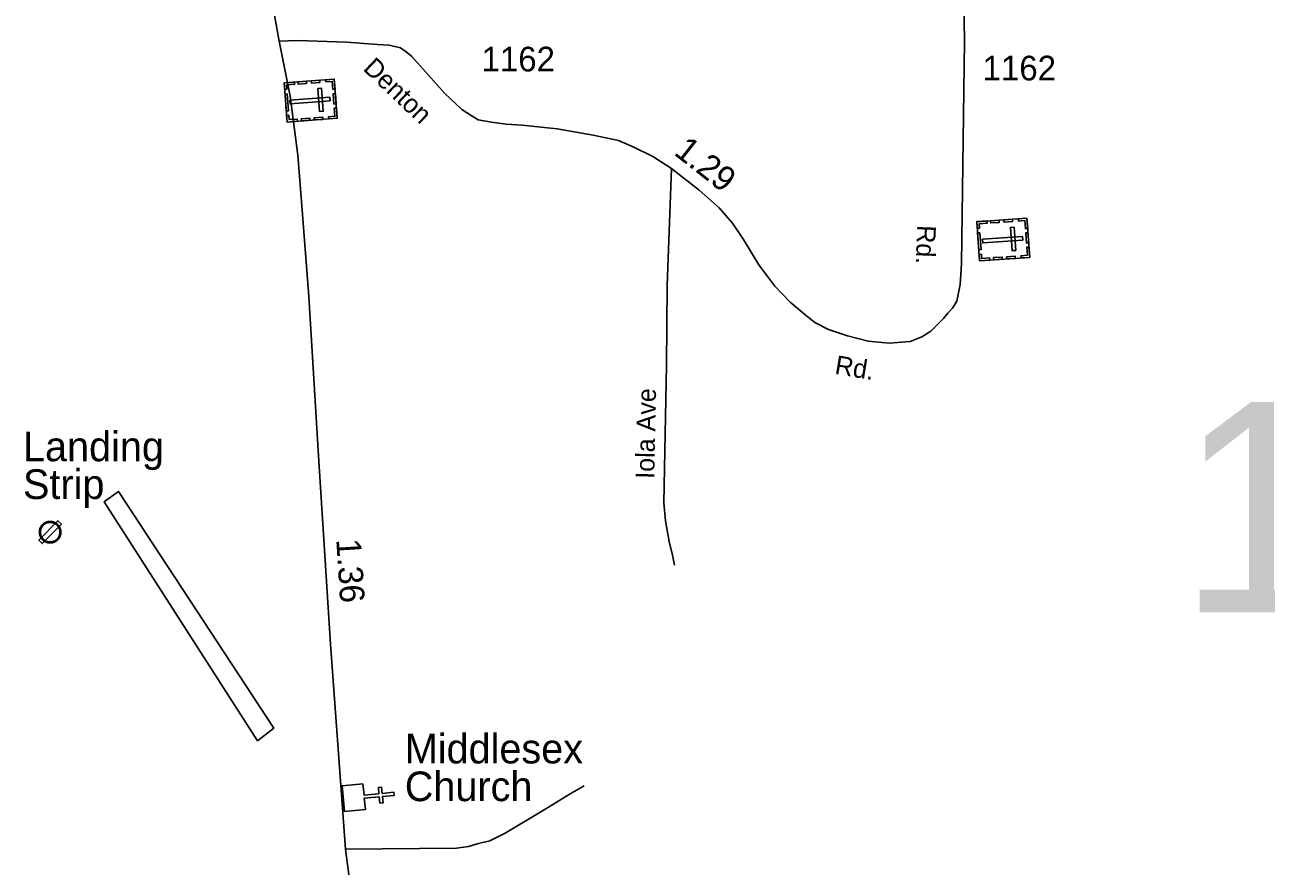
# Model space of a CAD drawing. Extents: x 2220236 to 2384410, y 720751 to 894131.
# Drawn here: x 2242463 to 2248753, y 762517 to 766780 of the extents above; entities that cross this region are included whole.
import ezdxf

# ---------------------------------------------------------------- set-up
doc = ezdxf.new("R2010")
doc.units = 0
doc.layers.add('Default', color=7, linetype='Continuous')

msp = doc.modelspace()

# ---------------------------------------------------------------- linework, layer by layer
at = {"layer": 'Default'}
for points in [[(2243752.3, 766697.9), (2243456.1, 768342.8), (2243404.2, 768908.5)], [(2247216.2, 767211.7), (2247224.9, 766697.9), (2247209, 765568.7), (2247201.7, 765464.2), (2247184.6, 765380.3), (2247164, 765345.2), (2247139.3, 765319), (2247118.1, 765292.1), (2247098.3, 765271.9), (2247053.8, 765227.6), (2247007.3, 765198.6), (2246949.3, 765175.3), (2246842, 765166.6), (2246736.1, 765176.8), (2246631.7, 765204.4), (2246535.9, 765236.3), (2246466.3, 765272.6), (2246415.5, 765311.8), (2246341.5, 765374.2), (2246263.2, 765455.5), (2246182, 765564.3), (2246103.7, 765692.1), (2246048.5, 765774.8), (2245981.8, 765853.2), (2245880.3, 765941.7), (2245739.6, 766052), (2245645.3, 766113), (2245549.5, 766159.4), (2245471.2, 766194.3), (2245342.1, 766221.8), (2245160.8, 766253.8), (2244983.8, 766271.2), (2244902.6, 766277), (2244828.3, 766286.8), (2244760.1, 766298.3), (2244724, 766319.9), (2244677.6, 766351.6), (2244647.4, 766379.2), (2244591.1, 766432.8), (2244423.6, 766619.4), (2244395.5, 766643.2), (2244367.3, 766662.9), (2244309.2, 766676.5), (2244249.3, 766680), (2244093.2, 766692.1), (2243846.6, 766700.8), (2243752.3, 766697.9)], [(2243864.7, 759641.9), (2243930.1, 759702.3), (2243971.8, 759748.6), (2244043.1, 759833.1), (2244135.7, 759980), (2244188.7, 760122.3), (2244207.7, 760224.5), (2244220.4, 760402.3), (2244214.3, 760650.2), (2244209.5, 761477.9), (2244171.3, 761857.2), (2244130, 762281.7), (2244088.7, 762603.9), (2244012.1, 763641.4), (2243951.6, 764595.7), (2243901.8, 765403.6), (2243865.9, 765885.2), (2243845.9, 766119), (2243807.7, 766418.5), (2243752.3, 766697.9)], [(2245739.6, 766052), (2245717.8, 765459.8), (2245714.9, 765056.3), (2245700.4, 764358.2), (2245709.1, 764266.7), (2245728, 764162.2), (2245745.4, 764092.6), (2245754.1, 764043.3)], [(2243642.1, 763152.5), (2243725.6, 763217.2), (2242938.3, 764416.3), (2242866.7, 764365.8), (2242864.7, 764363.6), (2243642.1, 763152.5)], [(2244088.7, 762603.9), (2244650.3, 762608.9), (2244712, 762617.5), (2244761.9, 762631.8), (2244819.8, 762646.3), (2244897.4, 762685), (2245094.3, 762802.6), (2245225.8, 762883.4), (2245297.4, 762924.2)]]:
    msp.add_lwpolyline(points, dxfattribs=at)
for points in [[(2244031.4, 766505.1), (2244046.2, 766306.6), (2243792.2, 766287.7), (2243777.5, 766486.2)], [(2243780, 766453.2), (2243791.4, 766454.1), (2243789.8, 766476), (2243830.1, 766479), (2243829.3, 766490.1), (2243777.5, 766486.3)], [(2243847.2, 766491.4), (2243890.4, 766494.6), (2243891.2, 766483.3), (2243848, 766480.1)], [(2243914.2, 766496.4), (2243957.4, 766499.6), (2243958.3, 766488.3), (2243915.1, 766485)], [(2243988.2, 766501.9), (2243989, 766490.6), (2244021.1, 766493), (2244024.1, 766452.5), (2244035.2, 766453.3), (2244031.4, 766505.1)], [(2243793.2, 766429.8), (2243799.5, 766345.1), (2243788.1, 766344.3), (2243781.8, 766428.9)], [(2244010.3, 766394.2), (2244008.9, 766412.8), (2243806.6, 766397.8), (2243808, 766379.2)], [(2243966.5, 766459.4), (2243947.9, 766458), (2243956.7, 766340.5), (2243975.3, 766341.9)], [(2244036.9, 766431.2), (2244040.7, 766379.6), (2244029.3, 766378.7), (2244025.5, 766430.4)], [(2244002.9, 766303.3), (2244002.1, 766314.6), (2244034.2, 766317), (2244031.2, 766357.4), (2244042.3, 766358.3), (2244046.1, 766306.5)], [(2243789.8, 766320.7), (2243801.2, 766321.6), (2243802.9, 766299.6), (2243843.2, 766302.6), (2243844, 766291.5), (2243792.2, 766287.7)], [(2243863.5, 766304.4), (2243906.6, 766307.6), (2243907.5, 766296.2), (2243864.3, 766293)], [(2243929.2, 766309.2), (2243972.4, 766312.4), (2243973.2, 766301.1), (2243930, 766297.9)], [(2247540.6, 765800.5), (2247554.5, 765601.9), (2247300.5, 765584.1), (2247286.6, 765782.7)], [(2247288.9, 765749.7), (2247300.4, 765750.5), (2247298.9, 765772.5), (2247339.2, 765775.3), (2247338.4, 765786.4), (2247286.6, 765782.8)], [(2247356.3, 765787.6), (2247399.5, 765790.6), (2247400.3, 765779.3), (2247357.1, 765776.3)], [(2247423.4, 765792.3), (2247466.6, 765795.3), (2247467.4, 765784), (2247424.2, 765780.9)], [(2247497.4, 765797.4), (2247498.2, 765786.1), (2247530.3, 765788.4), (2247533.1, 765747.9), (2247544.2, 765748.7), (2247540.6, 765800.5)], [(2247302, 765726.2), (2247308, 765641.5), (2247296.6, 765640.7), (2247290.7, 765725.4)], [(2247475.5, 765755), (2247456.9, 765753.7), (2247465.1, 765636.2), (2247483.8, 765637.5)], [(2247545.7, 765726.6), (2247549.3, 765674.9), (2247538, 765674.1), (2247534.4, 765725.8)], [(2247519, 765689.7), (2247517.7, 765708.3), (2247315.4, 765694.1), (2247316.7, 765675.5)], [(2247298.2, 765617.1), (2247309.6, 765617.9), (2247311.1, 765596), (2247351.5, 765598.8), (2247352.2, 765587.7), (2247300.5, 765584.1)], [(2247371.8, 765600.5), (2247415, 765603.5), (2247415.8, 765592.1), (2247372.6, 765589.1)], [(2247437.5, 765605.1), (2247480.7, 765608.1), (2247481.5, 765596.7), (2247438.3, 765593.7)], [(2247511.2, 765598.8), (2247510.4, 765610.1), (2247542.5, 765612.3), (2247539.7, 765652.8), (2247550.8, 765653.6), (2247554.4, 765601.8)], [(2242649.7, 764249.4), (2242631.3, 764267.7), (2242533.5, 764169.9), (2242551.9, 764151.5)], [(2242565.5, 764161.5), (2242567.6, 764160.4), (2242568.6, 764159.9), (2242569.2, 764159.7), (2242571, 764158.9), (2242571.2, 764158.8), (2242571.7, 764158.6), (2242573.1, 764158.1), (2242573.9, 764157.8), (2242575.3, 764157.4), (2242576.5, 764157), (2242577.3, 764156.8), (2242579.1, 764156.3), (2242579.5, 764156.2), (2242580.3, 764156.1), (2242581.4, 764155.9), (2242581.8, 764155.8), (2242582.4, 764155.7), (2242583.1, 764155.6), (2242584.7, 764155.3), (2242586.3, 764155.2), (2242588.2, 764155), (2242589.9, 764154.9), (2242590.9, 764154.9), (2242592, 764154.9), (2242593.6, 764154.9), (2242595.5, 764155), (2242597.7, 764155.2), (2242599.7, 764155.5), (2242601.3, 764155.8), (2242602.2, 764155.9), (2242602.5, 764156), (2242603, 764156.1), (2242603.6, 764156.2), (2242604.6, 764156.4), (2242605.2, 764156.6), (2242606.7, 764157), (2242607.9, 764157.4), (2242608.4, 764157.5), (2242611, 764158.4), (2242613.2, 764159.3), (2242614.6, 764159.9), (2242616.2, 764160.7), (2242617.9, 764161.6), (2242619.1, 764162.2), (2242620.6, 764163.1), (2242621.9, 764164), (2242623.5, 764165.2), (2242625, 764166.2), (2242625.6, 764166.7), (2242625.9, 764166.9), (2242626.4, 764167.4), (2242627.5, 764168.2), (2242629.1, 764169.7), (2242630.3, 764170.9), (2242631.3, 764171.9), (2242632.4, 764173.1), (2242633.5, 764174.3), (2242634.4, 764175.5), (2242635.7, 764177.1), (2242636.6, 764178.4), (2242637.6, 764179.9), (2242638.5, 764181.4), (2242638.9, 764182), (2242639.6, 764183.3), (2242640.3, 764184.6), (2242640.8, 764185.6), (2242641.3, 764186.7), (2242641.8, 764187.8), (2242642.7, 764189.9), (2242643, 764190.7), (2242643.5, 764192), (2242643.8, 764193.1), (2242644, 764193.7), (2242644.2, 764194.6), (2242644.5, 764195.4), (2242644.8, 764196.7), (2242645.1, 764198), (2242645.6, 764200.7), (2242645.7, 764201.1), (2242645.9, 764202.6), (2242646.1, 764203.8), (2242646.1, 764204.7), (2242646.3, 764206.7), (2242646.4, 764209.1), (2242646.4, 764210.6), (2242646.3, 764212.7), (2242646.2, 764214.5), (2242646.1, 764215.3), (2242646, 764216.1), (2242645.9, 764217), (2242645.7, 764218.3), (2242645.6, 764218.9), (2242645.3, 764220.5), (2242645.2, 764221), (2242645, 764221.6), (2242644.8, 764222.6), (2242644.5, 764223.8), (2242644.1, 764225.1), (2242643.6, 764226.7), (2242643.5, 764227), (2242643.2, 764228.1), (2242642.7, 764229.4), (2242642.1, 764230.9), (2242641.5, 764232.4), (2242640.8, 764233.7), (2242640, 764235.3), (2242639.3, 764236.5), (2242638.9, 764237.2), (2242638.6, 764237.6), (2242638, 764238.7), (2242637.3, 764239.9), (2242636.3, 764241.2), (2242635.5, 764242.4), (2242634.4, 764243.8), (2242633.6, 764244.8), (2242632.5, 764246.1), (2242631.4, 764247.2), (2242630.4, 764248.3), (2242630.1, 764248.6), (2242629.5, 764249.1), (2242628.6, 764250), (2242627.4, 764251.1), (2242626.2, 764252.1), (2242625, 764253), (2242623.9, 764253.8), (2242623.5, 764254.2), (2242623.2, 764254.4), (2242622.7, 764254.7), (2242621.8, 764255.3), (2242620.9, 764255.9), (2242620.1, 764256.4), (2242618.9, 764257.1), (2242616.8, 764258.3), (2242615.8, 764258.8), (2242615.5, 764258.9), (2242614.2, 764259.5), (2242612.7, 764260.2), (2242610.7, 764260.9), (2242609.8, 764261.3), (2242608.7, 764261.6), (2242608.1, 764261.8), (2242606.6, 764262.3), (2242605.2, 764262.7), (2242604.6, 764262.8), (2242603.3, 764263.1), (2242601.9, 764263.4), (2242600.6, 764263.6), (2242599.6, 764263.8), (2242597.1, 764264.1), (2242596.7, 764264.1), (2242595.4, 764264.2), (2242594.1, 764264.3), (2242593.8, 764264.3), (2242590.7, 764264.4), (2242588.9, 764264.3), (2242587.7, 764264.2), (2242585.3, 764264), (2242585.1, 764264), (2242584.1, 764263.8), (2242583, 764263.7), (2242582.3, 764263.6), (2242581.7, 764263.5), (2242580, 764263.1), (2242579.2, 764262.9), (2242578.3, 764262.7), (2242576.7, 764262.3), (2242575.2, 764261.8), (2242574, 764261.5), (2242573.7, 764261.4), (2242571.8, 764260.7), (2242571.1, 764260.4), (2242570.7, 764260.2), (2242569.1, 764259.5), (2242568, 764259), (2242566.1, 764258.1), (2242565, 764257.5), (2242563.5, 764256.6), (2242562.4, 764256), (2242561.3, 764255.2), (2242560.3, 764254.6), (2242559.1, 764253.7), (2242558.3, 764253.1), (2242556.6, 764251.7), (2242556.3, 764251.5), (2242555.4, 764250.7), (2242554.5, 764249.9), (2242554.3, 764249.7), (2242553.5, 764248.9), (2242552.3, 764247.7), (2242551.5, 764246.8), (2242550.6, 764245.9), (2242549.4, 764244.5), (2242548.1, 764242.9), (2242547.1, 764241.4), (2242546.8, 764241.1), (2242546.6, 764240.8), (2242546.1, 764240.1), (2242545.9, 764239.8), (2242545.2, 764238.7), (2242544, 764236.7), (2242543.9, 764236.5), (2242543.6, 764236), (2242543.4, 764235.5), (2242542.5, 764233.8), (2242542.1, 764233), (2242541.1, 764230.8), (2242540.1, 764228), (2242539.6, 764226.7), (2242539.1, 764225.2), (2242539, 764224.8), (2242538.8, 764224), (2242538.5, 764222.8), (2242538.4, 764222.4), (2242537.9, 764220.4), (2242537.8, 764219.6), (2242537.7, 764218.9), (2242537.5, 764217.5), (2242537.4, 764217.1), (2242537.3, 764216.6), (2242537.2, 764215.5), (2242537.1, 764214.1), (2242537, 764213.5), (2242537, 764213), (2242536.9, 764211.5), (2242536.9, 764210.9), (2242536.9, 764209.7), (2242536.9, 764208.6), (2242536.9, 764207.1), (2242537, 764205.8), (2242537, 764205.3), (2242537.2, 764204.1), (2242537.3, 764202.6), (2242537.4, 764201.9), (2242537.5, 764201.2), (2242537.8, 764199.5), (2242538.2, 764197.8), (2242538.6, 764196.1), (2242539, 764194.4), (2242539.4, 764193.1), (2242539.9, 764191.6), (2242540.1, 764191.1), (2242540.6, 764189.9), (2242541.3, 764188), (2242542.2, 764186), (2242543, 764184.4), (2242543.3, 764183.9), (2242543.6, 764183.3), (2242544.2, 764182.3), (2242544.4, 764182), (2242545.1, 764180.7), (2242546, 764179.4), (2242546.7, 764178.3), (2242546.9, 764178.1), (2242547.7, 764177), (2242548, 764176.6), (2242548.4, 764176), (2242548.7, 764175.6), (2242549.1, 764175.2), (2242549.6, 764174.6), (2242550, 764174.1), (2242550.2, 764173.8), (2242550.8, 764173.2), (2242551.7, 764172.2), (2242552.1, 764171.8), (2242552.9, 764170.9), (2242553.7, 764170.2), (2242554.2, 764169.7), (2242554.8, 764169.1), (2242555.9, 764168.2), (2242556.4, 764167.8), (2242557.7, 764166.7), (2242558.4, 764166.1), (2242558.7, 764165.9), (2242560.2, 764164.8), (2242561.5, 764164), (2242563.4, 764162.7)], [(2242568.1, 764166.2), (2242566.2, 764167.4), (2242564.5, 764168.5), (2242563.3, 764169.3), (2242562, 764170.2), (2242561.7, 764170.4), (2242561.1, 764170.9), (2242559.9, 764171.9), (2242559.4, 764172.3), (2242558.5, 764173.1), (2242557.9, 764173.6), (2242557.4, 764174.1), (2242556.8, 764174.8), (2242556, 764175.5), (2242555.6, 764175.9), (2242554.8, 764176.8), (2242554.3, 764177.3), (2242554.1, 764177.6), (2242553.7, 764178.1), (2242553.3, 764178.6), (2242553, 764179), (2242552.7, 764179.4), (2242552.3, 764179.9), (2242552.1, 764180.2), (2242551.3, 764181.2), (2242551.2, 764181.4), (2242550.5, 764182.4), (2242549.7, 764183.6), (2242549.1, 764184.7), (2242548.9, 764185), (2242548.4, 764185.9), (2242548.1, 764186.4), (2242547.8, 764186.9), (2242547.1, 764188.3), (2242546.3, 764190.1), (2242545.6, 764191.8), (2242545.2, 764193), (2242545, 764193.4), (2242544.6, 764194.8), (2242544.2, 764195.9), (2242543.8, 764197.4), (2242543.5, 764199), (2242543.1, 764200.5), (2242542.9, 764202.1), (2242542.8, 764202.6), (2242542.7, 764203.3), (2242542.6, 764204.7), (2242542.4, 764205.8), (2242542.4, 764206.2), (2242542.3, 764207.3), (2242542.3, 764208.7), (2242542.3, 764209.7), (2242542.3, 764210.8), (2242542.3, 764211.3), (2242542.4, 764212.6), (2242542.4, 764213.1), (2242542.5, 764213.7), (2242542.6, 764214.9), (2242542.7, 764215.9), (2242542.8, 764216.3), (2242542.8, 764216.8), (2242543, 764218), (2242543.1, 764218.6), (2242543.3, 764219.3), (2242543.7, 764221.1), (2242543.7, 764221.5), (2242544, 764222.6), (2242544.2, 764223.3), (2242544.3, 764223.7), (2242544.7, 764225), (2242545.2, 764226.2), (2242546.1, 764228.7), (2242547, 764230.7), (2242547.4, 764231.4), (2242548.1, 764232.9), (2242548.4, 764233.4), (2242548.7, 764233.9), (2242548.8, 764234), (2242549.8, 764235.8), (2242550.5, 764236.8), (2242550.7, 764237.1), (2242551, 764237.7), (2242551.3, 764238), (2242551.5, 764238.3), (2242552.4, 764239.6), (2242553.6, 764241.1), (2242554.6, 764242.3), (2242555.4, 764243.1), (2242556.2, 764244), (2242557.3, 764245), (2242558, 764245.7), (2242558.2, 764245.9), (2242559, 764246.6), (2242559.8, 764247.3), (2242560.1, 764247.6), (2242561.6, 764248.8), (2242562.3, 764249.3), (2242563.4, 764250.1), (2242564.3, 764250.7), (2242565.3, 764251.4), (2242566.3, 764252), (2242567.7, 764252.7), (2242568.6, 764253.3), (2242570.3, 764254.1), (2242571.3, 764254.6), (2242572.8, 764255.2), (2242573.1, 764255.4), (2242573.7, 764255.6), (2242575.5, 764256.3), (2242575.8, 764256.3), (2242576.8, 764256.7), (2242578.2, 764257.1), (2242579.7, 764257.5), (2242580.4, 764257.7), (2242581.2, 764257.8), (2242582.7, 764258.1), (2242583.2, 764258.2), (2242583.9, 764258.3), (2242584.9, 764258.5), (2242585.7, 764258.6), (2242585.9, 764258.6), (2242588.1, 764258.8), (2242589.1, 764258.9), (2242590.8, 764259), (2242593.5, 764258.9), (2242593.8, 764258.9), (2242595, 764258.8), (2242596.2, 764258.7), (2242596.5, 764258.7), (2242598.8, 764258.4), (2242599.7, 764258.3), (2242600.9, 764258.1), (2242602.2, 764257.8), (2242603.4, 764257.5), (2242603.8, 764257.4), (2242605.1, 764257.1), (2242606.5, 764256.7), (2242607, 764256.5), (2242608, 764256.1), (2242608.8, 764255.9), (2242610.6, 764255.2), (2242611.9, 764254.6), (2242613.1, 764254), (2242613.4, 764253.9), (2242614.3, 764253.4), (2242616.2, 764252.4), (2242617.3, 764251.7), (2242618, 764251.3), (2242618.8, 764250.8), (2242619.6, 764250.2), (2242620.1, 764249.9), (2242620.3, 764249.8), (2242620.7, 764249.5), (2242621.7, 764248.7), (2242622.8, 764247.8), (2242623.9, 764247), (2242625, 764246), (2242625.8, 764245.2), (2242626.3, 764244.7), (2242626.5, 764244.5), (2242627.5, 764243.5), (2242628.4, 764242.5), (2242629.4, 764241.3), (2242630.2, 764240.4), (2242631.1, 764239.2), (2242631.9, 764238.1), (2242632.8, 764236.9), (2242633.4, 764235.8), (2242634, 764234.9), (2242634.2, 764234.5), (2242634.6, 764233.9), (2242635.2, 764232.8), (2242635.9, 764231.3), (2242636.5, 764230.1), (2242637.1, 764228.8), (2242637.6, 764227.4), (2242638.1, 764226.2), (2242638.4, 764225.3), (2242638.5, 764225), (2242638.9, 764223.5), (2242639.3, 764222.4), (2242639.5, 764221.3), (2242639.7, 764220.4), (2242639.9, 764219.9), (2242640, 764219.4), (2242640.2, 764218), (2242640.3, 764217.5), (2242640.5, 764216.2), (2242640.6, 764215.4), (2242640.7, 764214.8), (2242640.7, 764214), (2242640.9, 764212.4), (2242640.9, 764210.5), (2242640.9, 764209.1), (2242640.9, 764207), (2242640.7, 764205.2), (2242640.7, 764204.4), (2242640.5, 764203.3), (2242640.3, 764202), (2242640.3, 764201.6), (2242639.8, 764199.1), (2242639.5, 764198), (2242639.3, 764196.8), (2242639, 764196), (2242638.8, 764195.3), (2242638.6, 764194.7), (2242638.3, 764193.8), (2242637.9, 764192.6), (2242637.6, 764191.9), (2242636.8, 764190), (2242636.4, 764189), (2242635.9, 764188), (2242635.5, 764187.1), (2242634.9, 764185.9), (2242634.2, 764184.7), (2242633.8, 764184.2), (2242633, 764182.8), (2242632.1, 764181.5), (2242631.3, 764180.3), (2242630.2, 764178.9), (2242629.3, 764177.8), (2242628.4, 764176.7), (2242627.4, 764175.6), (2242626.5, 764174.7), (2242625.4, 764173.7), (2242623.9, 764172.3), (2242623, 764171.6), (2242622.5, 764171.2), (2242622.2, 764171), (2242621.7, 764170.5), (2242620.4, 764169.6), (2242618.9, 764168.5), (2242617.7, 764167.7), (2242616.4, 764166.9), (2242615.3, 764166.3), (2242613.8, 764165.5), (2242612.3, 764164.9), (2242611.1, 764164.3), (2242609.1, 764163.5), (2242606.8, 764162.7), (2242606.3, 764162.5), (2242605.2, 764162.2), (2242603.9, 764161.8), (2242603.3, 764161.7), (2242602.5, 764161.5), (2242601.8, 764161.4), (2242601.4, 764161.3), (2242601.2, 764161.2), (2242600.4, 764161.1), (2242598.9, 764160.8), (2242597.1, 764160.6), (2242595.1, 764160.4), (2242593.4, 764160.3), (2242592, 764160.3), (2242591, 764160.3), (2242590.1, 764160.3), (2242588.5, 764160.4), (2242586.8, 764160.5), (2242585.4, 764160.7), (2242583.9, 764160.9), (2242583.3, 764161), (2242582.8, 764161.1), (2242582.4, 764161.2), (2242581.4, 764161.4), (2242580.7, 764161.5), (2242580.3, 764161.6), (2242578.7, 764162), (2242578, 764162.2), (2242576.9, 764162.6), (2242575.6, 764163), (2242574.9, 764163.2), (2242573.7, 764163.7), (2242573.3, 764163.8), (2242573.1, 764163.9), (2242571.4, 764164.6), (2242570.9, 764164.9), (2242570, 764165.3)], [(2244176.4, 762934), (2244181.9, 762877.4), (2244257.7, 762884.5), (2244254.7, 762916.4), (2244270.6, 762917.9), (2244273.6, 762886), (2244333.5, 762891.7), (2244335, 762875.7), (2244275.1, 762870.1), (2244278.1, 762838.2), (2244262.2, 762836.7), (2244259.2, 762868.6), (2244183.4, 762861.4), (2244188.7, 762804), (2244082.7, 762794), (2244070.4, 762924)]]:
    msp.add_lwpolyline(points, close=True, dxfattribs=at)

# ---------------------------------------------------------------- texts
for s, height, p in [('1162', 125, (2244777.3, 766544)), ('1162', 125, (2247315.9, 766498.4)), ('17', 1066.27, (2248307.4, 763803.2)), ('Landing', 150, (2242454.2, 764569)), ('Strip', 150, (2242454.2, 764377.9)), ('Middlesex', 150, (2244388.4, 763038)), ('Church', 150, (2244388.4, 762847))]:
    msp.add_text(s, height=height, dxfattribs=at).set_placement(p)
for s, height, rotation, p in [('Denton', 95, 316.42889, (2244172.4, 766553.8)), ('1.29', 125, 321.90361, (2245746.5, 766126)), ('Rd.', 95, 267.82893, (2246984.9, 765766.4)), ('Rd.', 95, 350.66115, (2246563.2, 765012.3)), ('Iola Ave', 95, 88.82013, (2245652.1, 764479.3)), ('1.36', 125, 273.62677, (2244041, 764172.9))]:
    msp.add_text(s, height=height, rotation=rotation, dxfattribs=at).set_placement(p)

doc.saveas('drawing.dxf')
